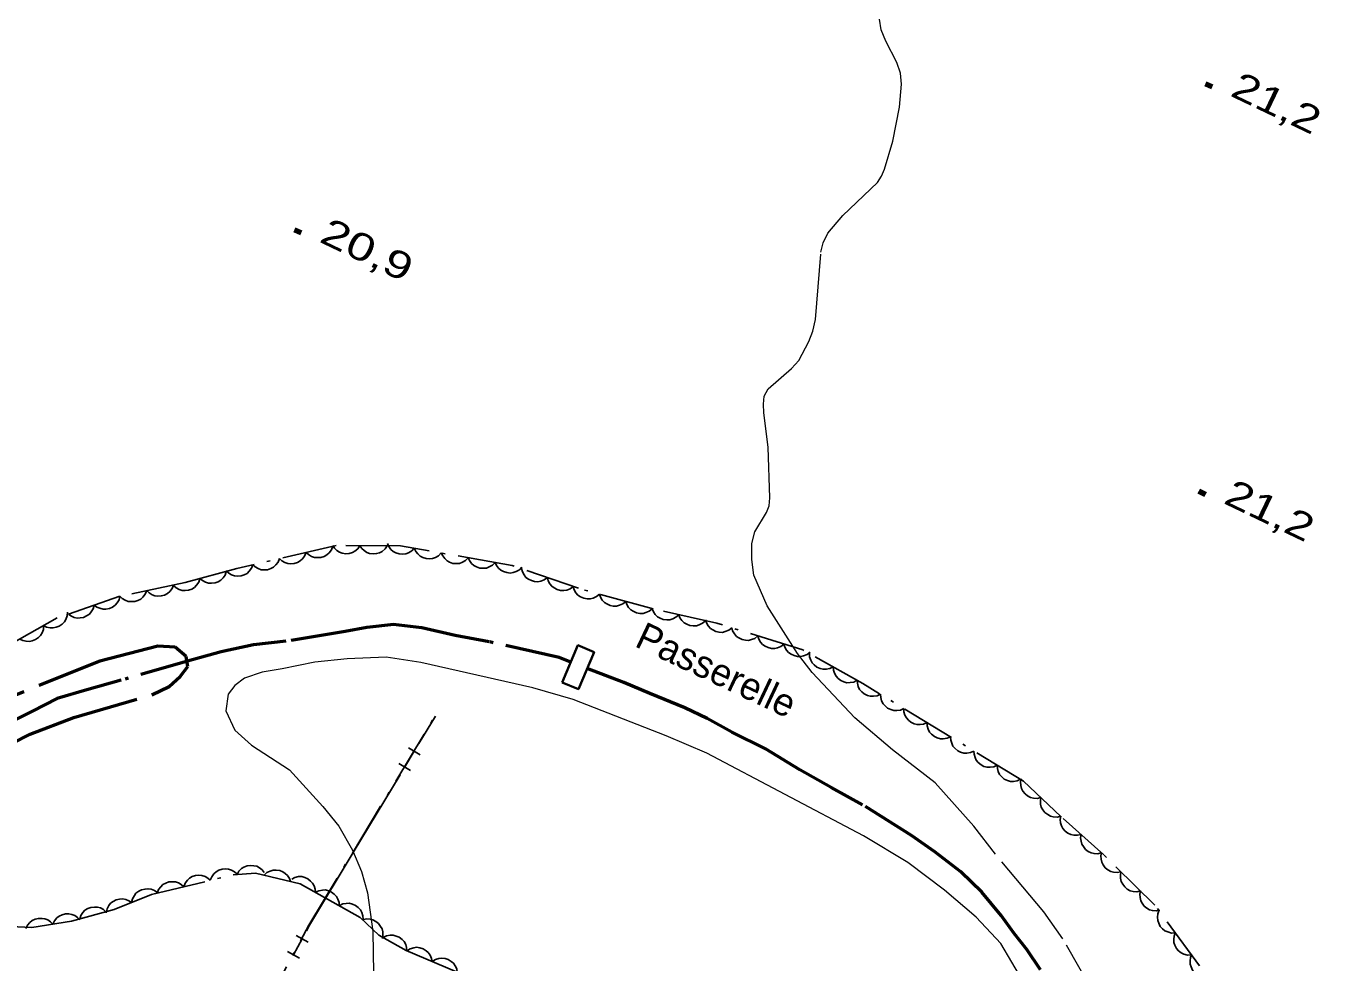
# Model space of a CAD drawing. Extents: x 355726 to 357533, y 5103782 to 5105258.
# Drawn here: x 356606.3 to 356677.3, y 5104611.6 to 5104663.1 of the extents above; entities that cross this region are included whole.
import ezdxf

# ---------------------------------------------------------------- set-up
doc = ezdxf.new("R2010")
doc.units = 0
doc.header["$LTSCALE"] = 0.6
for name, pattern in [('DASH_DOUBLE_DOT', [9.2, 5, -1.2, 0.3, -1.2, 0.3, -1.2]), ('DOT_DASHED', [7.7, 5, -1.2, 0.3, -1.2]), ('LONG_DASHED', [7.5, 6, -1.5])]:
    doc.linetypes.add(name, pattern=pattern)
for name, color, linetype, lineweight in [('1', 7, 'LONG_DASHED', 53), ('2', 7, 'LONG_DASHED', 13), ('26', 7, 'Continuous', 35), ('3', 7, 'Continuous', 140), ('37', 7, 'Continuous', 13), ('4', 7, 'DASH_DOUBLE_DOT', 53), ('44', 7, 'Continuous', 25)]:
    doc.layers.add(name, color=color, linetype=linetype, lineweight=lineweight)

msp = doc.modelspace()

# ---------------------------------------------------------------- linework, layer by layer
at = {"layer": '1'}
msp.add_lwpolyline([(356604, 5104622.89), (356606.5, 5104624.15), (356608.9, 5104625.06), (356613.18, 5104626.31), (356614.13, 5104626.76), (356614.74, 5104627.31), (356615.15, 5104627.86), (356615.06, 5104628.41), (356614.47, 5104628.93), (356613.51, 5104628.98), (356610.32, 5104628.16), (356601.33, 5104624.54)], dxfattribs=at)
at = {"layer": '2'}
msp.add_lwpolyline([(356665.19, 5104609.42), (356663.21, 5104612.9), (356662.16, 5104614.38), (356659.51, 5104617.55), (356658.31, 5104619.1), (356656.19, 5104621.48), (356653.85, 5104623.28), (356651.78, 5104625.04), (356649.44, 5104627.54), (356648.64, 5104628.58), (356646.96, 5104631.2), (356646.24, 5104632.89), (356646.13, 5104633.74), (356646.13, 5104634.62), (356646.29, 5104635.27), (356646.93, 5104636.33), (356647.07, 5104636.69), (356647.11, 5104637.13), (356647.02, 5104639.92), (356646.79, 5104641.8), (356646.76, 5104642.28), (356646.8, 5104642.71), (356647.02, 5104643.11), (356648.3, 5104644.24), (356648.7, 5104644.67), (356649.26, 5104645.72), (356649.47, 5104646.29), (356649.62, 5104646.93), (356649.92, 5104650.62), (356650.04, 5104651.13), (356650.3, 5104651.67), (356651.12, 5104652.63), (356653.02, 5104654.45), (356653.24, 5104654.79), (356653.41, 5104655.19), (356653.86, 5104656.73), (356654.23, 5104658.59), (356654.35, 5104659.86), (356654.29, 5104660.46), (356654.09, 5104661.04), (356653.48, 5104662.22), (356653.23, 5104662.84), (356653.14, 5104663.43)], dxfattribs=at)
at = {"layer": '2', "linetype": 'Continuous'}
msp.add_lwpolyline([(356661, 5104610.59), (356659.79, 5104612.65), (356658.44, 5104614.1), (356656.7, 5104615.57), (356654.69, 5104617.1), (356652.26, 5104618.56), (356643.65, 5104623.11), (356641.42, 5104624.06), (356636.31, 5104626.05), (356634.1, 5104626.7), (356627.96, 5104628.08), (356626.04, 5104628.37), (356623.91, 5104628.28), (356622.13, 5104628.1), (356620.33, 5104627.73), (356619.24, 5104627.56), (356618.26, 5104627.22), (356617.74, 5104626.82), (356617.37, 5104626.34), (356617.24, 5104625.43), (356617.73, 5104624.37), (356618.65, 5104623.55), (356620.74, 5104622.18), (356622.57, 5104620.17), (356623.44, 5104619.09), (356624.19, 5104617.78), (356624.7, 5104616.6), (356625.03, 5104615.44), (356625.31, 5104613.31), (356625.35, 5104611.02)], dxfattribs=at)
at = {"layer": '26'}
msp.add_lwpolyline([(356635.72, 5104626.99), (356636.58, 5104629.03), (356637.46, 5104628.65), (356636.6, 5104626.62)], close=True, dxfattribs=at)
at = {"layer": '3'}
for p, q in [((356671.04, 5104659.87), (356671.4, 5104659.7)), ((356621.02, 5104651.85), (356621.38, 5104651.68)), ((356670.67, 5104637.49), (356671.03, 5104637.32))]:
    msp.add_line(p, q, dxfattribs=at)
at = {"layer": '37', "lineweight": 25}
for p, q in [((356627.85, 5104623.63), (356628.75, 5104625.13)), ((356627.27, 5104623.4), (356627.91, 5104623.01)), ((356626.75, 5104622.54), (356627.39, 5104622.15)), ((356627.07, 5104622.35), (356627.59, 5104623.21)), ((356624.23, 5104617.64), (356626.82, 5104621.92)), ((356620.96, 5104612.03), (356621.43, 5104612.91)), ((356621.1, 5104613.09), (356621.76, 5104612.73)), ((356620.63, 5104612.2), (356621.29, 5104611.85))]:
    msp.add_line(p, q, dxfattribs=at)
at = {"layer": '37', "linetype": 'DOT_DASHED', "lineweight": 25}
msp.add_lwpolyline([(356594.44, 5104565.57), (356612.59, 5104596.51), (356621.81, 5104613.66), (356628.73, 5104625.14)], dxfattribs=at)
at = {"layer": '37', "lineweight": 25}
msp.add_lwpolyline([(356621.67, 5104613.35), (356621.83, 5104613.65), (356624.23, 5104617.64)], dxfattribs=at)
at = {"layer": '4'}
for points in [[(356636.19, 5104628.11), (356635.55, 5104628.36), (356631.7, 5104629.22), (356629.84, 5104629.57), (356628.01, 5104629.99), (356626.45, 5104630.18), (356624.99, 5104630.01), (356623.79, 5104629.79), (356620.53, 5104629.25), (356618.76, 5104629.06), (356616.98, 5104628.67), (356615.46, 5104628.24), (356611.49, 5104627.11), (356609.62, 5104626.58), (356607.99, 5104626.11), (356606.62, 5104625.41), (356602.68, 5104623.43)], [(356661.98, 5104611.21), (356661.22, 5104612.32), (356660.53, 5104613.19), (356659.81, 5104614.18), (356658.75, 5104615.46), (356657.61, 5104616.58), (356656.17, 5104617.68), (356654.9, 5104618.58), (356652.21, 5104620.27), (356650.49, 5104621.22), (356648.77, 5104622.18), (356646.87, 5104623.34), (356645.03, 5104624.26), (356643.68, 5104625.01), (356642.44, 5104625.6), (356640.52, 5104626.38), (356639.09, 5104626.98), (356637.08, 5104627.76)]]:
    msp.add_lwpolyline(points, dxfattribs=at)
at = {"layer": '44'}
for points in [[(356627.59, 5104634.36), (356627.45, 5104634.21), (356627.27, 5104634.11), (356627.12, 5104634.05), (356626.94, 5104634.03), (356626.76, 5104634.05), (356626.58, 5104634.11), (356626.43, 5104634.18), (356626.3, 5104634.3), (356626.19, 5104634.45), (356626.12, 5104634.62)], [(356621.65, 5104634.13), (356621.57, 5104633.93), (356621.45, 5104633.77), (356621.33, 5104633.66), (356621.18, 5104633.58), (356621, 5104633.52), (356620.81, 5104633.51), (356620.65, 5104633.52), (356620.48, 5104633.58), (356620.32, 5104633.67), (356620.19, 5104633.79)], [(356623.11, 5104634.47), (356623.04, 5104634.27), (356622.91, 5104634.11), (356622.79, 5104634), (356622.64, 5104633.91), (356622.46, 5104633.86), (356622.27, 5104633.85), (356622.11, 5104633.85), (356621.94, 5104633.91), (356621.78, 5104634.01), (356621.65, 5104634.13)], [(356624.61, 5104634.5), (356624.49, 5104634.33), (356624.33, 5104634.2), (356624.19, 5104634.12), (356624.02, 5104634.07), (356623.83, 5104634.06), (356623.64, 5104634.09), (356623.49, 5104634.14), (356623.34, 5104634.23), (356623.21, 5104634.36), (356623.11, 5104634.51)], [(356626.11, 5104634.49), (356625.99, 5104634.32), (356625.83, 5104634.19), (356625.69, 5104634.11), (356625.52, 5104634.07), (356625.33, 5104634.05), (356625.14, 5104634.08), (356624.99, 5104634.13), (356624.84, 5104634.23), (356624.71, 5104634.35), (356624.61, 5104634.5)], [(356629.07, 5104634.1), (356628.93, 5104633.95), (356628.75, 5104633.85), (356628.6, 5104633.79), (356628.42, 5104633.78), (356628.24, 5104633.79), (356628.06, 5104633.86), (356627.91, 5104633.93), (356627.78, 5104634.05), (356627.67, 5104634.19), (356627.59, 5104634.36)], [(356630.55, 5104633.84), (356630.4, 5104633.69), (356630.23, 5104633.59), (356630.07, 5104633.53), (356629.9, 5104633.52), (356629.71, 5104633.53), (356629.53, 5104633.6), (356629.39, 5104633.67), (356629.26, 5104633.79), (356629.15, 5104633.94), (356629.07, 5104634.1)], [(356618.73, 5104633.45), (356618.65, 5104633.26), (356618.53, 5104633.1), (356618.41, 5104632.98), (356618.25, 5104632.9), (356618.08, 5104632.84), (356617.88, 5104632.83), (356617.72, 5104632.84), (356617.56, 5104632.9), (356617.4, 5104632.99), (356617.26, 5104633.12)], [(356620.19, 5104633.79), (356620.11, 5104633.6), (356619.99, 5104633.44), (356619.87, 5104633.32), (356619.71, 5104633.24), (356619.54, 5104633.18), (356619.35, 5104633.17), (356619.18, 5104633.18), (356619.02, 5104633.24), (356618.86, 5104633.33), (356618.73, 5104633.45)], [(356632.03, 5104633.58), (356631.88, 5104633.43), (356631.7, 5104633.33), (356631.55, 5104633.27), (356631.38, 5104633.26), (356631.19, 5104633.27), (356631.01, 5104633.34), (356630.86, 5104633.41), (356630.74, 5104633.53), (356630.62, 5104633.68), (356630.55, 5104633.84)], [(356633.5, 5104633.32), (356633.36, 5104633.17), (356633.18, 5104633.08), (356633.03, 5104633.02), (356632.85, 5104633), (356632.67, 5104633.02), (356632.49, 5104633.08), (356632.34, 5104633.15), (356632.21, 5104633.27), (356632.1, 5104633.42), (356632.03, 5104633.58)], [(356634.9, 5104632.75), (356634.73, 5104632.62), (356634.54, 5104632.55), (356634.38, 5104632.52), (356634.2, 5104632.53), (356634.03, 5104632.58), (356633.86, 5104632.67), (356633.72, 5104632.76), (356633.62, 5104632.9), (356633.53, 5104633.07), (356633.48, 5104633.24)], [(356615.82, 5104632.69), (356615.76, 5104632.49), (356615.64, 5104632.33), (356615.53, 5104632.21), (356615.38, 5104632.12), (356615.2, 5104632.06), (356615.01, 5104632.04), (356614.85, 5104632.04), (356614.68, 5104632.09), (356614.52, 5104632.18), (356614.38, 5104632.29)], [(356617.27, 5104633.09), (356617.2, 5104632.89), (356617.09, 5104632.73), (356616.97, 5104632.61), (356616.82, 5104632.52), (356616.65, 5104632.46), (356616.46, 5104632.44), (356616.29, 5104632.44), (356616.13, 5104632.49), (356615.96, 5104632.58), (356615.82, 5104632.69)], [(356636.32, 5104632.26), (356636.15, 5104632.13), (356635.96, 5104632.06), (356635.8, 5104632.03), (356635.62, 5104632.04), (356635.44, 5104632.09), (356635.27, 5104632.18), (356635.14, 5104632.27), (356635.03, 5104632.41), (356634.95, 5104632.57), (356634.9, 5104632.75)], [(356612.9, 5104632.03), (356612.82, 5104631.84), (356612.69, 5104631.68), (356612.57, 5104631.57), (356612.41, 5104631.49), (356612.24, 5104631.44), (356612.04, 5104631.43), (356611.88, 5104631.44), (356611.72, 5104631.51), (356611.56, 5104631.6), (356611.43, 5104631.73)], [(356614.37, 5104632.34), (356614.29, 5104632.14), (356614.16, 5104631.99), (356614.04, 5104631.87), (356613.88, 5104631.79), (356613.7, 5104631.74), (356613.51, 5104631.73), (356613.35, 5104631.75), (356613.19, 5104631.81), (356613.03, 5104631.91), (356612.9, 5104632.03)], [(356637.76, 5104631.84), (356637.6, 5104631.71), (356637.41, 5104631.62), (356637.25, 5104631.58), (356637.08, 5104631.58), (356636.9, 5104631.61), (356636.72, 5104631.69), (356636.58, 5104631.78), (356636.47, 5104631.91), (356636.37, 5104632.07), (356636.31, 5104632.24)], [(356639.2, 5104631.44), (356639.04, 5104631.31), (356638.86, 5104631.23), (356638.7, 5104631.18), (356638.52, 5104631.18), (356638.34, 5104631.22), (356638.17, 5104631.3), (356638.03, 5104631.38), (356637.91, 5104631.51), (356637.82, 5104631.67), (356637.76, 5104631.84)], [(356610.01, 5104631.24), (356609.96, 5104631.04), (356609.85, 5104630.86), (356609.75, 5104630.74), (356609.6, 5104630.64), (356609.43, 5104630.56), (356609.24, 5104630.53), (356609.08, 5104630.52), (356608.91, 5104630.56), (356608.74, 5104630.64), (356608.6, 5104630.74)], [(356611.43, 5104631.73), (356611.38, 5104631.53), (356611.27, 5104631.36), (356611.16, 5104631.23), (356611.02, 5104631.13), (356610.85, 5104631.05), (356610.66, 5104631.02), (356610.5, 5104631.01), (356610.33, 5104631.06), (356610.16, 5104631.13), (356610.01, 5104631.24)], [(356640.65, 5104631.04), (356640.49, 5104630.91), (356640.3, 5104630.83), (356640.15, 5104630.78), (356639.97, 5104630.78), (356639.79, 5104630.82), (356639.61, 5104630.9), (356639.48, 5104630.98), (356639.36, 5104631.11), (356639.26, 5104631.27), (356639.2, 5104631.44)], [(356642.11, 5104630.71), (356641.96, 5104630.57), (356641.78, 5104630.48), (356641.62, 5104630.43), (356641.45, 5104630.42), (356641.26, 5104630.44), (356641.09, 5104630.52), (356640.94, 5104630.59), (356640.82, 5104630.72), (356640.72, 5104630.87), (356640.65, 5104631.04)], [(356608.55, 5104630.85), (356608.53, 5104630.64), (356608.46, 5104630.45), (356608.38, 5104630.31), (356608.25, 5104630.19), (356608.1, 5104630.08), (356607.92, 5104630.02), (356607.76, 5104629.98), (356607.59, 5104629.99), (356607.4, 5104630.03), (356607.24, 5104630.11)], [(356643.58, 5104630.38), (356643.42, 5104630.24), (356643.24, 5104630.15), (356643.09, 5104630.1), (356642.91, 5104630.09), (356642.73, 5104630.11), (356642.55, 5104630.19), (356642.41, 5104630.26), (356642.28, 5104630.39), (356642.18, 5104630.54), (356642.11, 5104630.71)], [(356645.02, 5104629.99), (356644.86, 5104629.86), (356644.67, 5104629.78), (356644.51, 5104629.74), (356644.33, 5104629.75), (356644.15, 5104629.79), (356643.98, 5104629.87), (356643.85, 5104629.96), (356643.73, 5104630.1), (356643.64, 5104630.26), (356643.59, 5104630.43)], [(356607.24, 5104630.11), (356607.23, 5104629.9), (356607.15, 5104629.71), (356607.07, 5104629.57), (356606.95, 5104629.45), (356606.79, 5104629.34), (356606.61, 5104629.28), (356606.46, 5104629.24), (356606.28, 5104629.25), (356606.1, 5104629.29), (356605.94, 5104629.37)], [(356646.45, 5104629.54), (356646.29, 5104629.41), (356646.1, 5104629.34), (356645.94, 5104629.3), (356645.77, 5104629.31), (356645.59, 5104629.34), (356645.42, 5104629.43), (356645.28, 5104629.52), (356645.17, 5104629.66), (356645.07, 5104629.82), (356645.02, 5104629.99)], [(356647.89, 5104629.1), (356647.72, 5104628.97), (356647.54, 5104628.89), (356647.38, 5104628.85), (356647.2, 5104628.86), (356647.02, 5104628.9), (356646.85, 5104628.99), (356646.71, 5104629.08), (356646.6, 5104629.21), (356646.51, 5104629.37), (356646.45, 5104629.54)], [(356649.32, 5104628.66), (356649.16, 5104628.53), (356648.97, 5104628.45), (356648.81, 5104628.41), (356648.63, 5104628.42), (356648.45, 5104628.46), (356648.28, 5104628.54), (356648.14, 5104628.63), (356648.03, 5104628.77), (356647.94, 5104628.93), (356647.89, 5104629.1)], [(356650.59, 5104627.84), (356650.41, 5104627.75), (356650.21, 5104627.71), (356650.04, 5104627.71), (356649.87, 5104627.75), (356649.7, 5104627.83), (356649.55, 5104627.95), (356649.44, 5104628.06), (356649.36, 5104628.22), (356649.3, 5104628.4), (356649.29, 5104628.58)], [(356651.9, 5104627.11), (356651.72, 5104627.01), (356651.52, 5104626.98), (356651.35, 5104626.97), (356651.18, 5104627.02), (356651.01, 5104627.09), (356650.86, 5104627.21), (356650.75, 5104627.33), (356650.67, 5104627.49), (356650.61, 5104627.66), (356650.59, 5104627.84)], [(356653.19, 5104626.34), (356653, 5104626.25), (356652.8, 5104626.23), (356652.63, 5104626.23), (356652.47, 5104626.28), (356652.3, 5104626.36), (356652.16, 5104626.48), (356652.04, 5104626.6), (356651.97, 5104626.76), (356651.92, 5104626.94), (356651.91, 5104627.12)], [(356654.47, 5104625.56), (356654.28, 5104625.47), (356654.08, 5104625.45), (356653.92, 5104625.45), (356653.75, 5104625.5), (356653.58, 5104625.58), (356653.44, 5104625.7), (356653.33, 5104625.82), (356653.25, 5104625.98), (356653.2, 5104626.16), (356653.19, 5104626.34)], [(356655.75, 5104624.78), (356655.56, 5104624.7), (356655.36, 5104624.67), (356655.2, 5104624.67), (356655.03, 5104624.72), (356654.86, 5104624.8), (356654.72, 5104624.92), (356654.61, 5104625.04), (356654.53, 5104625.2), (356654.48, 5104625.38), (356654.47, 5104625.56)], [(356657.04, 5104624), (356656.85, 5104623.92), (356656.64, 5104623.89), (356656.48, 5104623.89), (356656.31, 5104623.94), (356656.15, 5104624.02), (356656, 5104624.15), (356655.89, 5104624.26), (356655.81, 5104624.42), (356655.76, 5104624.6), (356655.75, 5104624.78)], [(356658.32, 5104623.22), (356658.13, 5104623.14), (356657.93, 5104623.11), (356657.76, 5104623.11), (356657.59, 5104623.16), (356657.43, 5104623.24), (356657.28, 5104623.37), (356657.17, 5104623.49), (356657.1, 5104623.65), (356657.05, 5104623.82), (356657.04, 5104624)], [(356659.6, 5104622.45), (356659.41, 5104622.36), (356659.21, 5104622.33), (356659.04, 5104622.33), (356658.87, 5104622.38), (356658.71, 5104622.46), (356658.56, 5104622.59), (356658.45, 5104622.71), (356658.38, 5104622.87), (356658.33, 5104623.04), (356658.32, 5104623.22)], [(356660.88, 5104621.67), (356660.69, 5104621.58), (356660.49, 5104621.55), (356660.33, 5104621.55), (356660.16, 5104621.6), (356659.99, 5104621.68), (356659.85, 5104621.81), (356659.73, 5104621.93), (356659.66, 5104622.09), (356659.61, 5104622.27), (356659.6, 5104622.45)], [(356662, 5104620.67), (356661.79, 5104620.62), (356661.59, 5104620.64), (356661.43, 5104620.67), (356661.27, 5104620.76), (356661.13, 5104620.87), (356661.01, 5104621.02), (356660.93, 5104621.16), (356660.89, 5104621.33), (356660.88, 5104621.52), (356660.91, 5104621.7)], [(356663.09, 5104619.64), (356662.89, 5104619.59), (356662.68, 5104619.61), (356662.52, 5104619.64), (356662.37, 5104619.73), (356662.22, 5104619.84), (356662.11, 5104619.99), (356662.02, 5104620.13), (356661.98, 5104620.31), (356661.97, 5104620.49), (356662, 5104620.67)], [(356664.2, 5104618.64), (356664, 5104618.59), (356663.8, 5104618.6), (356663.64, 5104618.63), (356663.48, 5104618.71), (356663.33, 5104618.82), (356663.21, 5104618.97), (356663.13, 5104619.11), (356663.08, 5104619.28), (356663.06, 5104619.46), (356663.09, 5104619.64)], [(356665.32, 5104617.64), (356665.12, 5104617.58), (356664.92, 5104617.59), (356664.75, 5104617.63), (356664.6, 5104617.71), (356664.45, 5104617.82), (356664.33, 5104617.97), (356664.24, 5104618.1), (356664.2, 5104618.27), (356664.18, 5104618.46), (356664.2, 5104618.64)], [(356666.39, 5104616.59), (356666.19, 5104616.55), (356665.99, 5104616.57), (356665.83, 5104616.6), (356665.67, 5104616.69), (356665.53, 5104616.81), (356665.42, 5104616.97), (356665.34, 5104617.11), (356665.3, 5104617.28), (356665.29, 5104617.46), (356665.33, 5104617.64)], [(356617.86, 5104616.44), (356617.96, 5104616.62), (356618.11, 5104616.76), (356618.24, 5104616.85), (356618.41, 5104616.91), (356618.59, 5104616.94), (356618.78, 5104616.92), (356618.94, 5104616.89), (356619.1, 5104616.8), (356619.24, 5104616.69), (356619.35, 5104616.54)], [(356614.94, 5104615.77), (356615.01, 5104615.96), (356615.13, 5104616.12), (356615.25, 5104616.24), (356615.4, 5104616.32), (356615.58, 5104616.38), (356615.77, 5104616.4), (356615.93, 5104616.39), (356616.1, 5104616.33), (356616.26, 5104616.24), (356616.39, 5104616.12)], [(356616.39, 5104616.12), (356616.47, 5104616.31), (356616.59, 5104616.48), (356616.71, 5104616.59), (356616.86, 5104616.68), (356617.04, 5104616.74), (356617.23, 5104616.75), (356617.39, 5104616.74), (356617.56, 5104616.68), (356617.72, 5104616.59), (356617.85, 5104616.47)], [(356619.34, 5104616.4), (356619.5, 5104616.54), (356619.68, 5104616.63), (356619.84, 5104616.68), (356620.01, 5104616.68), (356620.2, 5104616.66), (356620.37, 5104616.58), (356620.51, 5104616.5), (356620.63, 5104616.38), (356620.74, 5104616.22), (356620.8, 5104616.05)], [(356620.86, 5104616.19), (356621.04, 5104616.28), (356621.24, 5104616.32), (356621.41, 5104616.32), (356621.58, 5104616.28), (356621.75, 5104616.2), (356621.9, 5104616.08), (356622.01, 5104615.97), (356622.09, 5104615.81), (356622.15, 5104615.64), (356622.16, 5104615.46)], [(356667.46, 5104615.54), (356667.26, 5104615.49), (356667.06, 5104615.51), (356666.9, 5104615.55), (356666.74, 5104615.64), (356666.6, 5104615.76), (356666.49, 5104615.91), (356666.41, 5104616.05), (356666.37, 5104616.23), (356666.36, 5104616.41), (356666.39, 5104616.59)], [(356612.07, 5104614.9), (356612.12, 5104615.1), (356612.22, 5104615.28), (356612.31, 5104615.41), (356612.46, 5104615.52), (356612.62, 5104615.6), (356612.81, 5104615.64), (356612.97, 5104615.66), (356613.14, 5104615.63), (356613.32, 5104615.56), (356613.46, 5104615.46)], [(356613.48, 5104615.41), (356613.55, 5104615.61), (356613.67, 5104615.77), (356613.79, 5104615.89), (356613.95, 5104615.97), (356614.12, 5104616.03), (356614.31, 5104616.04), (356614.48, 5104616.04), (356614.64, 5104615.98), (356614.8, 5104615.89), (356614.94, 5104615.77)], [(356622.16, 5104615.46), (356622.35, 5104615.55), (356622.55, 5104615.58), (356622.72, 5104615.59), (356622.89, 5104615.55), (356623.05, 5104615.47), (356623.2, 5104615.35), (356623.32, 5104615.23), (356623.4, 5104615.08), (356623.46, 5104614.9), (356623.47, 5104614.72)], [(356668.53, 5104614.48), (356668.33, 5104614.44), (356668.12, 5104614.46), (356667.96, 5104614.5), (356667.81, 5104614.59), (356667.67, 5104614.7), (356667.56, 5104614.86), (356667.48, 5104615), (356667.44, 5104615.17), (356667.43, 5104615.36), (356667.46, 5104615.54)], [(356610.68, 5104614.34), (356610.72, 5104614.55), (356610.82, 5104614.73), (356610.92, 5104614.86), (356611.06, 5104614.96), (356611.23, 5104615.05), (356611.41, 5104615.09), (356611.58, 5104615.1), (356611.75, 5104615.07), (356611.92, 5104615), (356612.07, 5104614.9)], [(356623.47, 5104614.72), (356623.66, 5104614.82), (356623.86, 5104614.85), (356624.02, 5104614.86), (356624.19, 5104614.81), (356624.36, 5104614.74), (356624.51, 5104614.62), (356624.63, 5104614.5), (356624.71, 5104614.35), (356624.77, 5104614.17), (356624.78, 5104613.99)], [(356606.27, 5104613.47), (356606.35, 5104613.66), (356606.49, 5104613.81), (356606.61, 5104613.92), (356606.78, 5104613.99), (356606.95, 5104614.03), (356607.15, 5104614.03), (356607.31, 5104614.01), (356607.47, 5104613.94), (356607.62, 5104613.84), (356607.75, 5104613.71)], [(356607.75, 5104613.71), (356607.83, 5104613.9), (356607.97, 5104614.05), (356608.1, 5104614.15), (356608.26, 5104614.23), (356608.44, 5104614.27), (356608.63, 5104614.27), (356608.79, 5104614.25), (356608.95, 5104614.18), (356609.1, 5104614.07), (356609.23, 5104613.94)], [(356609.22, 5104613.99), (356609.28, 5104614.19), (356609.4, 5104614.36), (356609.51, 5104614.48), (356609.67, 5104614.57), (356609.84, 5104614.63), (356610.03, 5104614.65), (356610.19, 5104614.65), (356610.36, 5104614.6), (356610.53, 5104614.51), (356610.66, 5104614.39)], [(356624.75, 5104613.95), (356624.96, 5104614), (356625.16, 5104613.98), (356625.32, 5104613.95), (356625.48, 5104613.86), (356625.62, 5104613.75), (356625.73, 5104613.59), (356625.82, 5104613.45), (356625.86, 5104613.28), (356625.87, 5104613.1), (356625.84, 5104612.92)], [(356669.37, 5104613.23), (356669.16, 5104613.22), (356668.97, 5104613.28), (356668.81, 5104613.34), (356668.68, 5104613.45), (356668.55, 5104613.59), (356668.47, 5104613.76), (356668.41, 5104613.91), (356668.4, 5104614.09), (356668.42, 5104614.27), (356668.48, 5104614.44)], [(356625.88, 5104612.97), (356626.07, 5104613.07), (356626.27, 5104613.1), (356626.43, 5104613.11), (356626.6, 5104613.06), (356626.77, 5104612.99), (356626.92, 5104612.87), (356627.03, 5104612.75), (356627.12, 5104612.59), (356627.17, 5104612.42), (356627.19, 5104612.24)], [(356670.26, 5104612.02), (356670.05, 5104612.01), (356669.85, 5104612.07), (356669.7, 5104612.13), (356669.56, 5104612.24), (356669.44, 5104612.38), (356669.36, 5104612.55), (356669.3, 5104612.7), (356669.29, 5104612.88), (356669.31, 5104613.06), (356669.37, 5104613.23)], [(356627.19, 5104612.24), (356627.37, 5104612.36), (356627.56, 5104612.41), (356627.72, 5104612.44), (356627.9, 5104612.41), (356628.07, 5104612.35), (356628.24, 5104612.25), (356628.36, 5104612.15), (356628.46, 5104612), (356628.54, 5104611.83), (356628.57, 5104611.66)], [(356628.57, 5104611.66), (356628.75, 5104611.77), (356628.94, 5104611.83), (356629.1, 5104611.85), (356629.28, 5104611.82), (356629.45, 5104611.77), (356629.62, 5104611.66), (356629.74, 5104611.56), (356629.84, 5104611.42), (356629.92, 5104611.25), (356629.95, 5104611.07)], [(356671.12, 5104610.8), (356670.91, 5104610.8), (356670.72, 5104610.86), (356670.57, 5104610.92), (356670.44, 5104611.04), (356670.32, 5104611.18), (356670.24, 5104611.36), (356670.19, 5104611.51), (356670.19, 5104611.69), (356670.21, 5104611.87), (356670.28, 5104612.04)]]:
    msp.add_lwpolyline(points, dxfattribs=at)
at = {"layer": '44', "linetype": 'DOT_DASHED'}
for points in [[(356670.7, 5104611.42), (356668.25, 5104614.76), (356665.46, 5104617.51), (356663.1, 5104619.63), (356661.04, 5104621.57), (356652.22, 5104626.93), (356648.92, 5104628.78), (356644.21, 5104630.24), (356640.7, 5104631.03), (356636.6, 5104632.16), (356632.96, 5104633.42), (356626.84, 5104634.49), (356623.3, 5104634.51), (356617.84, 5104633.25), (356615.02, 5104632.47), (356611.43, 5104631.73), (356607.98, 5104630.53), (356604.49, 5104628.55)], [(356604.28, 5104613.63), (356606.59, 5104613.52), (356608.77, 5104613.87), (356611.12, 5104614.52), (356613.17, 5104615.34), (356617.64, 5104616.42), (356618.88, 5104616.51), (356621.32, 5104615.93), (356623.12, 5104614.92), (356624.62, 5104614.08), (356625.65, 5104613.1), (356627.15, 5104612.26), (356630.02, 5104611.04)]]:
    msp.add_lwpolyline(points, dxfattribs=at)

# ---------------------------------------------------------------- texts
at = {"layer": '26'}
msp.add_text('Passerelle', height=1.5, rotation=334.72, dxfattribs=at).set_placement((356639.63, 5104629))
at = {"layer": '3'}
for s, width, p in [('21,2   ', 1.3, (356672.33, 5104659.24)), ('20,9   ', 1.35, (356622.31, 5104651.22)), ('21,2   ', 1.3, (356671.96, 5104636.86))]:
    msp.add_text(s, height=1.5, rotation=334.423, dxfattribs=dict(at, width=width)).set_placement(p)

doc.saveas('drawing.dxf')
